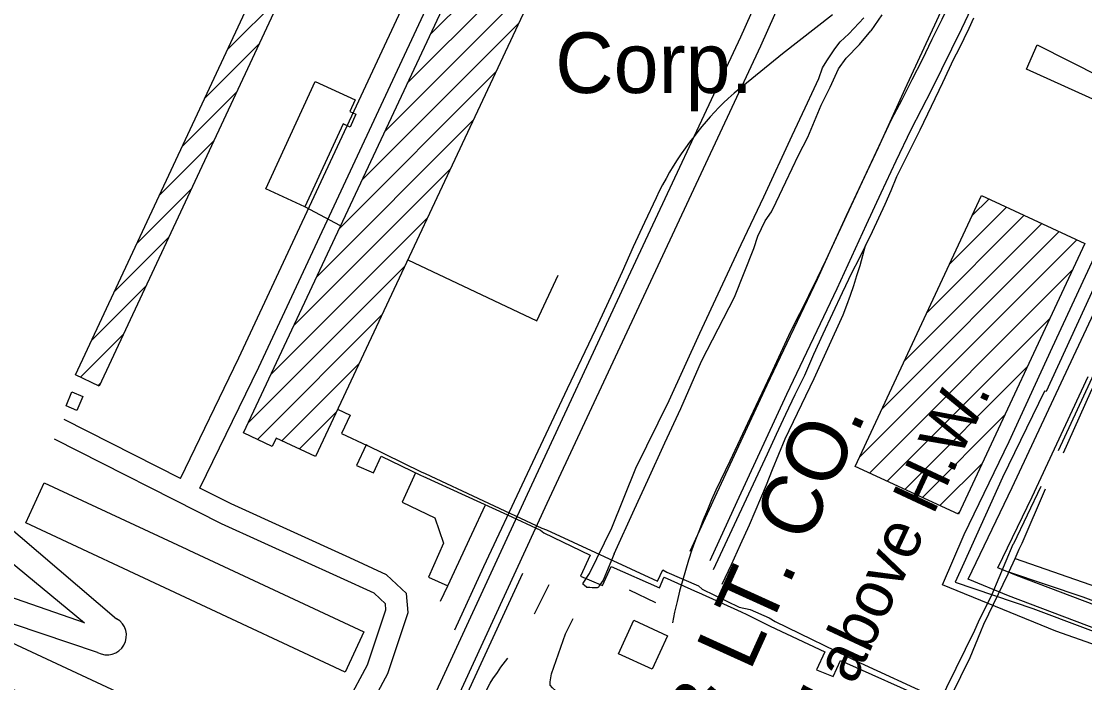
# Model space of a CAD drawing. Extents: x 3704301 to 3742427, y 506229 to 532009.
# Drawn here: x 3709482 to 3710942, y 524550 to 525457 of the extents above; entities that cross this region are included whole.
import ezdxf

# ---------------------------------------------------------------- set-up
doc = ezdxf.new("R2010")
doc.units = 0
for name, color, linetype in [('V-BLDG-IDEN', 7, 'Continuous'), ('V-BLDG-OTLN', 7, 'Continuous'), ('V-RAIL-TRAK', 7, 'Continuous'), ('V-ROAD-CNTR', 7, 'Continuous'), ('V-TOPO-SHOR', 7, 'Continuous'), ('V-TOPO-WATR-IDEN', 7, 'Continuous'), ('V-UTIL-IDEN', 7, 'Continuous'), ('V-UTIL-LINE', 7, 'Continuous')]:
    doc.layers.add(name, color=color, linetype=linetype)

msp = doc.modelspace()

# ---------------------------------------------------------------- linework, layer by layer
at = {"layer": 'V-BLDG-OTLN'}
for p, q in [((3710042.9, 525438.9), (3710143.7, 525539.7)), ((3710011.6, 525372.3), (3710167.8, 525528.4)), ((3709765, 525418.5), (3709839.1, 525492.6)), ((3709980.4, 525305.7), (3710175.7, 525501)), ((3709949.2, 525239.1), (3710164.2, 525454.1)), ((3709734, 525352.1), (3709808.1, 525426.2)), ((3709917.9, 525172.5), (3710132.9, 525387.5)), ((3709702.9, 525285.7), (3709777, 525359.8)), ((3709886.7, 525105.9), (3710101.7, 525320.9)), ((3709671.9, 525219.3), (3709746, 525293.4)), ((3709855.4, 525039.3), (3710070.5, 525254.3)), ((3709640.9, 525152.9), (3709715, 525227)), ((3710786.8, 525190.2), (3710810.2, 525213.6)), ((3710756, 525124), (3710834.3, 525202.4)), ((3709824.2, 524972.7), (3710039.2, 525187.7)), ((3710725.1, 525057.8), (3710858.4, 525191.1)), ((3710694.3, 524991.6), (3710882.5, 525179.9)), ((3709609.8, 525086.5), (3709683.9, 525160.6)), ((3710632.5, 524859.2), (3710930.8, 525157.4)), ((3710663.4, 524925.4), (3710906.7, 525168.7)), ((3709792.9, 524906.1), (3710008, 525121.1)), ((3710646.2, 524837.5), (3710924.5, 525115.8)), ((3709578.8, 525020.1), (3709652.9, 525094.2)), ((3709805.9, 524883.7), (3709976.7, 525054.5)), ((3710670.4, 524826.3), (3710893.7, 525049.6)), ((3709563, 524968.9), (3709621.9, 525027.8)), ((3709839.3, 524881.8), (3709945.5, 524988)), ((3710694.6, 524815.1), (3710862.8, 524983.4)), ((3709587.1, 524957.7), (3709590.8, 524961.4)), ((3709863.4, 524870.5), (3709914.2, 524921.4)), ((3710718.7, 524804), (3710831.9, 524917.2)), ((3710742.9, 524792.8), (3710801.1, 524851)), ((3710767.1, 524781.6), (3710770.2, 524784.7))]:
    msp.add_line(p, q, dxfattribs=at)
for points in [[(3710080.9, 526009.8), (3709588.7, 524956.9), (3709556.3, 524972.1), (3710048.5, 526025)], [(3709786.7, 524892.7), (3710084, 525526.4), (3710109.5, 525514.4), (3710125.4, 525548.3), (3710177, 525524.1), (3710167.9, 525504.6), (3710184.3, 525497), (3709885.5, 524860.1), (3709831.6, 524885.4), (3709826.3, 524874.1)], [(3709817.3, 525227.4), (3709885.3, 525374.7), (3709940.1, 525349.4), (3709932.7, 525333.5), (3709941.1, 525329.7), (3709933, 525312), (3709923.4, 525316.5), (3709870.9, 525202.7)], [(3710626.6, 524846.5), (3710799.9, 525218.4), (3710941.6, 525152.4), (3710768.5, 524781)], [(3709566.1, 524942.7), (3709558.1, 524923.3), (3709543.1, 524929.5), (3709551, 524948.9)], [(3709513.3, 524824.3), (3709709, 524732.9), (3709711.5, 524731.7), (3709951.9, 524619.5), (3709926.3, 524564.6), (3709487.7, 524769.4)], [(3710368.7, 524614.4), (3710347.6, 524568.5), (3710301.6, 524589.7), (3710322.7, 524635.6)], [(3709834.5, 524370.9), (3709395.4, 524575.2), (3709419.8, 524627.6), (3709858.8, 524423.3)]]:
    msp.add_lwpolyline(points, close=True, dxfattribs=at)
at = {"layer": 'V-RAIL-TRAK'}
for points in [[(3710764.3, 525514.6), (3710694.7, 525363.9), (3710676.4, 525323.7), (3710657.9, 525283.7), (3710639.2, 525243.7), (3710620.3, 525203.8), (3710609.1, 525179), (3710597.7, 525154.2), (3710586.1, 525129.6), (3710574.3, 525105), (3710562.4, 525080.5), (3710550.2, 525056.1), (3710537.8, 525031.8), (3710510.2, 524972.4), (3710482.4, 524913.1), (3710454.4, 524853.9), (3710447.9, 524840.7), (3710441.5, 524827.4), (3710435.3, 524814.1), (3710429.4, 524800.6), (3710423.6, 524787), (3710418, 524773.4), (3710412.6, 524759.7), (3710407.4, 524745.9), (3710402.4, 524732), (3710397.6, 524718.1), (3710393.3, 524704), (3710389.3, 524689.8), (3710385.5, 524675.5), (3710381.9, 524661.1), (3710378.6, 524646.7), (3710375.6, 524632.2)], [(3710595.3, 525466), (3710526.7, 525412.4), (3710472.1, 525368.2), (3710465.3, 525362.6), (3710460.5, 525358.5), (3710452.1, 525351.1), (3710445.8, 525345.1), (3710439.5, 525339), (3710433.4, 525332.7), (3710427.5, 525326.3), (3710421.7, 525319.7), (3710416.1, 525313), (3710410.6, 525306.2), (3710405.3, 525299.2), (3710399.2, 525291.4), (3710393.4, 525283.4), (3710387.7, 525275.3), (3710382.2, 525267), (3710376.8, 525258.6), (3710371.7, 525250.1), (3710366.8, 525241.5), (3710362, 525232.8), (3710357.5, 525224), (3710353.2, 525215.1), (3710337.4, 525181.4), (3710321.8, 525147.6), (3710306.4, 525113.7), (3710291.2, 525079.7), (3710270.1, 525034.4), (3710231, 524953.2), (3710172.5, 524828.5), (3710116.4, 524709.1), (3710076.6, 524622)], [(3710789, 525461.5), (3710782.5, 525447.2), (3710775.8, 525433), (3710768.8, 525419), (3710761.6, 525405), (3710746.4, 525372.6), (3710730.9, 525340.2), (3710715.3, 525308), (3710699.4, 525275.9), (3710683.3, 525243.8), (3710675.3, 525224.8), (3710667, 525205.8), (3710658.5, 525187), (3710649.8, 525168.3), (3710640.8, 525149.6), (3710631.6, 525131.1), (3710622.1, 525112.7), (3710608.6, 525084.7), (3710595.3, 525056.5), (3710582.2, 525028.2), (3710569.3, 524999.9), (3710556.7, 524971.4), (3710543.6, 524944.6), (3710530.7, 524917.6), (3710518, 524890.6), (3710505.6, 524863.4), (3710431.5, 524704.6)], [(3710443.9, 524685), (3710456.5, 524712.1), (3710469, 524739.3), (3710481.3, 524766.5), (3710504.8, 524821.4), (3710513.1, 524842.6), (3710521.6, 524863.6), (3710530.4, 524884.5), (3710570.2, 524967.3), (3710609.9, 525054.6), (3710615, 525067.9), (3710619.9, 525081.3), (3710624.5, 525094.9), (3710628.9, 525108.4), (3710633.1, 525122.1), (3710637.1, 525135.8), (3710640.8, 525149.6)]]:
    msp.add_lwpolyline(points, dxfattribs=at)
at = {"layer": 'V-ROAD-CNTR'}
for points in [[(3709700.2, 524830.2), (3709780.5, 524995.5), (3710016.2, 525500.3), (3710142.3, 525766.6), (3710241, 525974.7), (3710243.8, 525996.6), (3710226.4, 526014), (3710193.8, 526032.5), (3710146.1, 526051.7), (3710140, 526095.8), (3710149.2, 526145), (3710164.8, 526206), (3710190, 526239.7), (3710244.7, 526277.7)], [(3709727, 524816.6), (3709807.6, 524982.6), (3710043.4, 525487.6), (3710169.4, 525753.8), (3710270.2, 525966.2), (3710275.4, 526007.4), (3710244.8, 526038.1), (3710206.9, 526059.6), (3710173.4, 526073.1), (3710170.4, 526095.1), (3710178.5, 526138.5), (3710192.4, 526192.7), (3710211.2, 526217.8), (3710262.2, 526253.4)], [(3710032.7, 524496.9), (3710176.6, 524808.7), (3710315.4, 525106.7), (3710469.5, 525436), (3710535.8, 525584.3), (3710565.3, 525631.7), (3710633.7, 525680), (3710686, 525723.4), (3710713.4, 525758.9), (3710747, 525829.6), (3710776.5, 525892.2), (3710779.4, 525911.8), (3710772.8, 525925.7), (3710717.6, 525954.6)], [(3710059.8, 524484.2), (3710203.8, 524796.1), (3710342.6, 525094), (3710496.8, 525423.5), (3710562.4, 525570.2), (3710587.3, 525610.2)], [(3710823.5, 525554.1), (3710823, 525553), (3710812.1, 525530.7), (3710799.1, 525502.8), (3710795.2, 525494.5), (3710785.9, 525474.7), (3710772.4, 525446.7), (3710758.8, 525418.8), (3710745.1, 525391), (3710731.1, 525363.3), (3710716.9, 525335.7), (3710702.8, 525308.5), (3710682.2, 525265.2), (3710661.7, 525221.6), (3710641.4, 525177.9), (3710621.3, 525134.1), (3710601.3, 525090.1), (3710532.1, 524945.2), (3710464, 524798.1), (3710426.8, 524717.1)], [(3710763.3, 525497.1), (3710758.8, 525487.6), (3710745.4, 525459.8), (3710731.9, 525432.1), (3710718.2, 525404.4), (3710704.4, 525376.9), (3710690.3, 525349.5), (3710675.9, 525321.8), (3710655.1, 525278), (3710634.5, 525234.3), (3710614.2, 525190.5), (3710594, 525146.6), (3710574.1, 525102.8), (3710505, 524958), (3710436.7, 524810.6), (3710399.5, 524729.7)], [(3711005, 524605.4), (3710836.8, 524668.9), (3710781.7, 524692.1), (3710842.2, 524817.9), (3710919.3, 524982.6), (3710996.5, 525147.3)], [(3711015.7, 524633.4), (3710847.9, 524696.8), (3710822.4, 524707.5), (3710869.3, 524805.1), (3710946.5, 524969.9)], [(3709700.2, 524830.2), (3709540.6, 524910.8)], [(3708720.9, 524802.3), (3709090.6, 524635.4), (3709485.6, 524450.5), (3709632.3, 524381.8), (3709704.7, 524349.8), (3709748.3, 524342.7), (3709809.3, 524355.6), (3709858.9, 524401.9), (3709903.2, 524473.9), (3709957, 524574.5), (3709982.2, 524650), (3709981.6, 524658.2), (3709966.1, 524672.8), (3709920, 524693.9), (3709756.7, 524768), (3709527.1, 524884)], [(3708708.6, 524774.9), (3709078.1, 524608.1), (3709472.9, 524423.3), (3709619.9, 524354.5), (3709696.1, 524320.8), (3709749, 524312.2), (3709823.6, 524328), (3709882.3, 524382.7), (3709929.2, 524459), (3709984.7, 524562.5), (3710012.6, 524646.3), (3710010.6, 524672.1), (3709983, 524698.1), (3709932.5, 524721.2), (3709769.7, 524795.1), (3709727, 524816.6)]]:
    msp.add_lwpolyline(points, dxfattribs=at)
at = {"layer": 'V-TOPO-SHOR'}
msp.add_line((3710352.7, 524659.3), (3710316.5, 524676.7), dxfattribs=at)
for points in [[(3710295.4, 524726.7), (3710280.4, 524690.6), (3710275.2, 524683), (3710274, 524681.2), (3710272.3, 524680.1), (3710268.8, 524680), (3710265.3, 524680), (3710262.3, 524680.6), (3710258.3, 524680.6), (3710254.2, 524683.5), (3710253, 524684.7), (3710253, 524686.4), (3710261.7, 524699.8), (3710292.4, 524762.2), (3710325.5, 524844.4), (3710371.2, 524937.2), (3710413, 525029.3), (3710469.8, 525151.2), (3710501.1, 525216.5), (3710539.9, 525300.5), (3710557.9, 525338.4), (3710570, 525365.2), (3710576.4, 525378.6), (3710581.6, 525393.2), (3710587.4, 525403.1), (3710598.4, 525419.4), (3710606, 525428.8), (3710617.6, 525439.9), (3710638.5, 525462.1)], [(3710663, 525466.2), (3710647.9, 525444)], [(3710295.4, 524726.7), (3710323.3, 524787.9), (3710341.8, 524827.6), (3710365, 524878.9), (3710387, 524926.1), (3710415.4, 524990.9), (3710438.6, 525035.2), (3710460.6, 525078.9), (3710487.2, 525145.4), (3710493, 525162.3), (3710502.9, 525183.3), (3710511.6, 525195.6), (3710518, 525209), (3710531.3, 525237), (3710548.7, 525273.7), (3710561.4, 525298.2), (3710580, 525341.9), (3710592.2, 525367), (3710603.7, 525392.1), (3710614.2, 525406.7), (3710632.2, 525425.3), (3710647.9, 525444)], [(3710215.5, 524539), (3710210.8, 524543), (3710207.9, 524546.5), (3710207.9, 524551.2), (3710209.6, 524562.2), (3710228.7, 524617), (3710239.2, 524638)], [(3709430.7, 523686.4), (3709532, 523641.7), (3709547.1, 523635.6), (3709558.9, 523633.2), (3709567.9, 523635.6), (3709631.7, 523657.1), (3709691.2, 523675.6), (3709711.6, 523684.7), (3709720.1, 523693.2), (3709728.1, 523706), (3709749.2, 523749.1), (3709796.3, 523842.8), (3709850.4, 523960.2), (3709909.7, 524092.3), (3709955.3, 524194.6), (3710007, 524304.4), (3710056.9, 524412.8), (3710110.6, 524520.3), (3710125.2, 524549.1), (3710128.9, 524555.3), (3710135.5, 524563.8), (3710140.2, 524571.4), (3710149.7, 524583.7)]]:
    msp.add_lwpolyline(points, dxfattribs=at)
at = {"layer": 'V-TOPO-WATR-IDEN'}
for points in [[(3708524.9, 525248.2), (3708815.7, 525154.6), (3708886.5, 525280.8), (3709443.3, 524968.2), (3709372.5, 524842), (3709612.4, 524637.7)], [(3709586.5, 524591.5), (3709277.9, 524695.1), (3709100.5, 524794.7), (3709024.5, 524659.2), (3708859.6, 524751.8), (3708935.6, 524887.2), (3708739.5, 524997.3), (3708499, 525201.9)], [(3709372.6, 524793.6), (3709568.5, 524632), (3709328.5, 524715.1)]]:
    msp.add_lwpolyline(points, dxfattribs=at)
msp.add_arc((3709599.5, 524614.6), 26.5, 240.6946, 60.6946, dxfattribs=at)
at = {"layer": 'V-UTIL-LINE'}
for p, q in [((3709919.9, 525176.8), (3709870.9, 525202.7)), ((3710997.8, 525068.7), (3710905.3, 524868.2)), ((3710206, 524684), (3710185.6, 524643.9))]:
    msp.add_line(p, q, dxfattribs=at)
for points in [[(3710986.9, 524416.6), (3711027.8, 524552.5), (3711033.4, 524574.3), (3710901.7, 524620.8), (3710746.3, 524684.3), (3710776, 524753), (3710837.7, 524881), (3710897.5, 525010.3), (3710957.7, 525140.1), (3711016.1, 525265.7), (3711035.9, 525311.6), (3711033.5, 525314), (3710861.5, 525391.7), (3710876.1, 525424.8), (3711051.9, 525336.3), (3711071.7, 525382.7), (3711085.9, 525376.1), (3711065.2, 525329.2)], [(3711064.7, 525326.9), (3711009.1, 525211.7), (3710948.4, 525079.5), (3710888.6, 524949.2), (3710886.3, 524949.7), (3710828.8, 524831.3), (3710775.6, 524713.8), (3710763.8, 524687.7), (3710870.4, 524651.5), (3711013.9, 524597.9), (3711053.7, 524583.8), (3711027.9, 524495.7)], [(3710012.2, 525130.2), (3710189.4, 525046.3), (3710218.9, 525109)], [(3711005.2, 525065.4), (3710949.2, 524947.5), (3710912, 524865)], [(3709916, 524925), (3709933.1, 524917), (3709921.5, 524891.8), (3709956.3, 524875.1), (3709955.3, 524876), (3709941.9, 524847.9), (3709965.3, 524837.8), (3709975.7, 524860.5), (3710030.5, 524834.2), (3710032.9, 524833.2), (3710149.1, 524780.2), (3710194.5, 524759), (3710199.2, 524755.7), (3710262.5, 524724.7), (3710249.4, 524695.9), (3710279.6, 524683.2), (3710291.4, 524709.2), (3710358, 524680.1), (3710363.6, 524694.3), (3710364.1, 524694.8), (3710409.9, 524674.1), (3710411.4, 524673.6), (3710470, 524647.3), (3710477.5, 524643.6), (3710509.7, 524627.6), (3710509.7, 524627.6), (3710584.8, 524592.4), (3710573.5, 524567.8), (3710596.2, 524558.4), (3710606.1, 524580.6), (3710731.3, 524524.8)], [(3709955.3, 524876), (3710030.6, 524839.3), (3710036.1, 524836.8), (3710196.3, 524762), (3710202.6, 524759.8), (3710354.9, 524689.1), (3710362.5, 524704.8), (3710368, 524701.5), (3710411.3, 524682.6), (3710416.2, 524678.3), (3710467.1, 524653.6), (3710482.2, 524650.5), (3710508.4, 524638.8), (3710516.4, 524633.9), (3710633.2, 524577.3), (3710730.9, 524532.5), (3710743.6, 524526.2)], [(3710022.9, 524837.8), (3710004.6, 524797.8), (3710049.5, 524776.2), (3710061.4, 524741.3), (3710040.7, 524694.9), (3710067.2, 524682.7)], [(3710881.4, 524819.1), (3710843.7, 524740.4), (3710842.7, 524739.5), (3710813.9, 524670.7), (3710795.2, 524632.9), (3710790.5, 524621.5), (3710739.2, 524517.3)], [(3710720.8, 524455.2), (3710784.4, 524584.6), (3710799, 524620.1), (3710803.3, 524630.1), (3710836.7, 524699.2), (3710837.6, 524701.6), (3710846, 524720.3), (3710851.8, 524733.3), (3710855.5, 524741.4), (3710887.9, 524816)], [(3710057.3, 524661.9), (3710067.2, 524682.7), (3710100.1, 524753.6), (3710118.9, 524794)], [(3710846, 524720.3), (3710969.7, 524677.3), (3711105.2, 524625.6), (3711256.3, 524572), (3711422.6, 524508.5)], [(3710169.6, 524699.5), (3710101.5, 524552.1), (3710027.3, 524390.4), (3709945.1, 524221.7), (3709876.5, 524073.8), (3709814.1, 523933.9), (3709713.6, 523719.8), (3709704.2, 523706.1), (3709639.1, 523677.7), (3709486.8, 523623.5), (3709324, 523568.3)], [(3711324.6, 524523.4), (3711199, 524570.9), (3711063.6, 524620.7), (3710939.5, 524667.3), (3710837.6, 524701.6)]]:
    msp.add_lwpolyline(points, dxfattribs=at)

# ---------------------------------------------------------------- texts
at = {"layer": 'V-BLDG-IDEN'}
msp.add_text('Corp.', height=83, dxfattribs=at).set_placement((3710214.7, 525358.8))
at = {"layer": 'V-UTIL-IDEN'}
for s, height, rotation, p in [("Aerial Crossing Vert. Clearance 175' above H.W.", 64, 65, (3710031.1, 523272)), ('LA. POWER & LT. CO.', 83, 65.6158, (3710171.2, 523878.9))]:
    msp.add_text(s, height=height, rotation=rotation, dxfattribs=at).set_placement(p)

doc.saveas('drawing.dxf')
